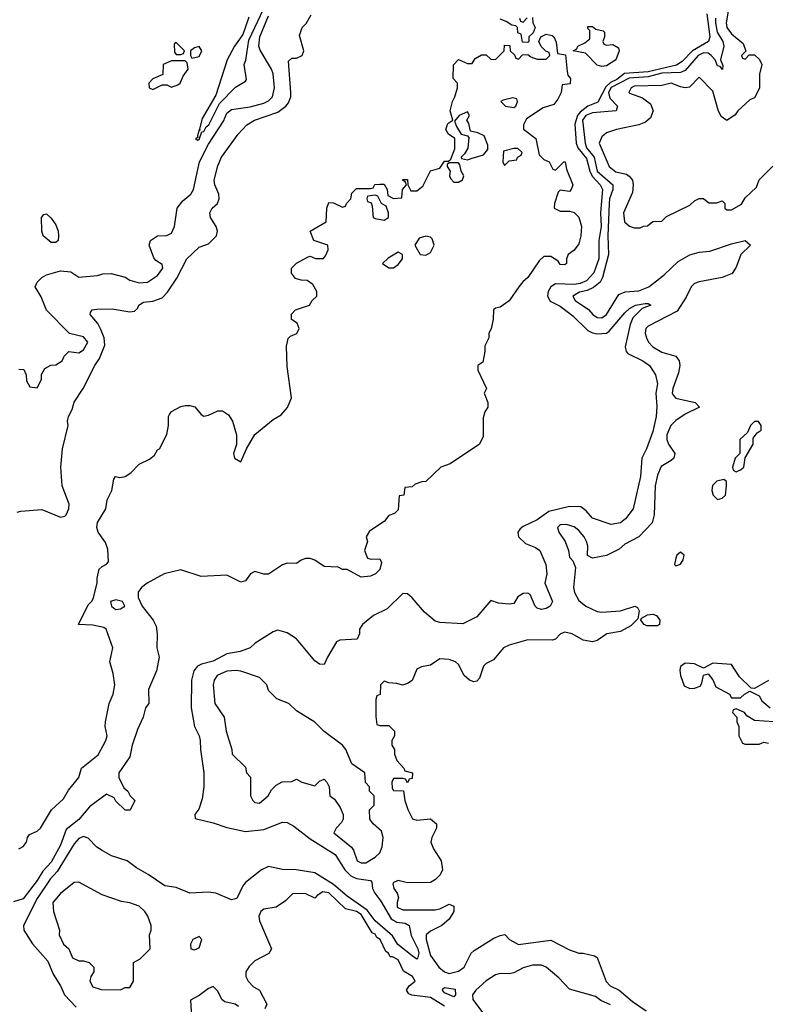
# Model space of a CAD drawing. Header units: inches. Extents: x 2380249 to 2585472, y 382747 to 546448.
# Tile 339 of 626: x 2551514 to 2554737, y 414910 to 419164. Entities that reach past the tile are written whole.
import ezdxf

# ---------------------------------------------------------------- set-up
doc = ezdxf.new("R2010")
doc.units = ezdxf.units.IN
doc.header["$MEASUREMENT"] = 0
doc.layers.add('C5451', color=7, linetype='Continuous')

msp = doc.modelspace()

# ---------------------------------------------------------------- linework, layer by layer
at = {"layer": 'C5451', "color": 4}
for points, elevation in [([(2552505.1, 419174.9), (2552479.3, 419100.7), (2552443, 419050), (2552410.7, 418990), (2552362.4, 418837.6), (2552303, 418737), (2552292, 418692), (2552294, 418686), (2552290, 418688), (2552282.8, 418662.8), (2552284.7, 418655.3), (2552274, 418650), (2552283.6, 418643.6), (2552290, 418646.8), (2552301.2, 418678.8), (2552310, 418681), (2552319.5, 418700.5), (2552331.2, 418710), (2552377.7, 418802.3), (2552447.5, 418872.5), (2552490, 418898), (2552494.2, 418905.8), (2552484.5, 418970), (2552491.2, 418988.8), (2552503.8, 419076.2), (2552606.8, 419293.2)], 32), ([(2554483.2, 419190), (2554496.9, 419090), (2554490.4, 419070), (2554422.4, 419030), (2554377.1, 418982.9), (2554352.8, 418967.2), (2554230, 418939.1), (2554128, 418932), (2554094.3, 418905.7), (2554067.8, 418892.2), (2554046.8, 418873.2), (2554012.2, 418807.8), (2553970, 418789.8), (2553935.7, 418764.3), (2553924.3, 418750), (2553913, 418713), (2553919.7, 418630), (2553926.5, 418610), (2553963.6, 418563.6), (2553977.6, 418510), (2553988.1, 418488.1), (2554022.8, 418450), (2554032.3, 418430), (2554023.8, 418330), (2554026.6, 418270), (2554017.4, 418210), (2554017.6, 418130), (2553995.6, 418070), (2553963.7, 418036.3), (2553936.4, 418023.6), (2553910, 418019.6), (2553830, 418022.4), (2553810, 418009.6), (2553798, 417990), (2553795.3, 417970), (2553807.4, 417947.4), (2553850, 417925.7), (2553905.1, 417885.1), (2553970, 417821.1), (2553990, 417810.3), (2554010, 417806), (2554049.8, 417810.2), (2554061.8, 417818.2), (2554130, 417898), (2554150, 417916.3), (2554175.3, 417930), (2554218, 417938), (2554230, 417938), (2554242, 417930), (2554204, 417916), (2554164.2, 417875.8), (2554152.6, 417847.4), (2554130.6, 417750.6), (2554134.8, 417730), (2554142, 417722), (2554207.3, 417690), (2554235.5, 417670), (2554261.6, 417630), (2554270.4, 417590), (2554263.7, 417550), (2554268, 417492), (2554265.5, 417450), (2554250, 417384), (2554223, 417310), (2554203.1, 417270), (2554197.6, 417190), (2554166, 417050), (2554132.5, 417007.5), (2554111, 416990), (2554070, 416982.9), (2553990, 417009.6), (2553962.5, 417042.5), (2553938.7, 417058.7), (2553890, 417061), (2553801.5, 417038.5), (2553750, 417003), (2553690, 416974.7), (2553676.5, 416963.5), (2553667.2, 416950), (2553669.2, 416929.2), (2553700.4, 416900.4), (2553742.9, 416882.9), (2553762, 416870), (2553788.2, 416810), (2553792.2, 416770), (2553784, 416730), (2553816.3, 416650), (2553806.8, 416630), (2553790, 416619.5), (2553770, 416616.2), (2553750, 416620.9), (2553742, 416630), (2553720.1, 416680.1), (2553710, 416685.6), (2553690, 416684.2), (2553667.7, 416670), (2553650, 416642), (2553630, 416639), (2553583.2, 416643.2), (2553550, 416654), (2553490, 416584), (2553430, 416554), (2553330, 416559.3), (2553310, 416565.2), (2553263.5, 416603.5), (2553210, 416666.6), (2553190, 416682.7), (2553170, 416685.2), (2553101.7, 416618.3), (2553042.8, 416590), (2552996, 416550), (2552982.8, 416530), (2552982.8, 416510), (2552973.2, 416486.8), (2552897.3, 416482.7), (2552883.8, 416476.2), (2552844, 416410), (2552830, 416378), (2552810, 416379), (2552790, 416394), (2552710, 416489.3), (2552670, 416515.1), (2552630, 416526), (2552610, 416519.3), (2552531.3, 416470), (2552510, 416449.3), (2552466.6, 416433.4), (2552410, 416423.6), (2552350, 416391.6), (2552300.3, 416379.7), (2552282.8, 416370), (2552266.8, 416350), (2552257.3, 416310), (2552255.5, 416190), (2552270.4, 416110), (2552290.4, 416070), (2552294.9, 416050), (2552295.5, 416010), (2552310.6, 415909.4), (2552310.6, 415849.4), (2552302.5, 415797.5), (2552287.9, 415752.1), (2552271.3, 415730), (2552272, 415712), (2552350, 415694), (2552410, 415674), (2552490, 415657), (2552570, 415664.4), (2552650, 415697), (2552670, 415695.8), (2552699.6, 415679.6), (2552770, 415624.9), (2552877.3, 415557.3), (2552919.1, 415490), (2552944.6, 415464.6), (2552970, 415453.6), (2553030, 415444), (2553036.7, 415436.7), (2553039.5, 415410), (2553048.8, 415390), (2553075.3, 415355.3), (2553119, 415279), (2553144.2, 415264.2), (2553179.6, 415259.6), (2553197.1, 415250), (2553206.5, 415206.5), (2553235.3, 415150), (2553239.5, 415130), (2553232.7, 415107.3), (2553230, 415105.2), (2553210, 415118.7), (2553148.4, 415168.4), (2553125.1, 415205.1), (2553051.1, 415270), (2553015.9, 415315.9), (2552930, 415376.4), (2552870, 415427.8), (2552790, 415477.2), (2552709.1, 415490.9), (2552650, 415492.2), (2552590, 415504.7), (2552559.1, 415490), (2552490, 415436.3), (2552478, 415422), (2552452.5, 415367.5), (2552430, 415360.5), (2552362, 415390), (2552330, 415394), (2552250, 415389.8), (2552190, 415414.8), (2552142.2, 415422.2), (2552070, 415470.9), (2552018.7, 415498.7), (2551979.3, 415530), (2551911.5, 415551.5), (2551870, 415574.5), (2551848.3, 415588.3), (2551810, 415627), (2551790, 415635.1), (2551770, 415625.7), (2551750, 415603.5), (2551675.9, 415484.1), (2551645.7, 415450), (2551590, 415367.4), (2551530.5, 415250.5), (2551532.7, 415230), (2551570, 415171), (2551635.6, 415095.6), (2551659.2, 415039.2), (2551690.7, 414990), (2551708, 414950), (2551757.8, 414897.8)], 24), ([(2554577.6, 419210), (2554567.4, 419150), (2554570.4, 419130), (2554590, 419103), (2554641, 419061), (2554652.7, 419027.3), (2554634, 419010), (2554638, 418998), (2554650, 418994), (2554667.3, 419012.7), (2554690, 419012), (2554711.6, 418991.6), (2554722, 418970), (2554711.2, 418928.9), (2554711.3, 418868.7), (2554690, 418826), (2554670, 418818), (2554618, 418770), (2554606.4, 418753.6), (2554570, 418728), (2554546, 418746), (2554532.5, 418772.5), (2554510, 418855.3), (2554450, 418915.3), (2554408.2, 418871.8), (2554390.6, 418869.4), (2554370, 418873.6), (2554330, 418889.2), (2554290, 418879), (2554170, 418876.9), (2554157.3, 418870), (2554146.8, 418850), (2554150, 418846.8), (2554206.2, 418826.2), (2554241, 418801), (2554251.3, 418770), (2554240.7, 418739.3), (2554218.5, 418721.5), (2554190, 418709.2), (2554094, 418690), (2554050, 418675.3), (2554030, 418658), (2554018.8, 418630), (2554062, 418530), (2554090, 418506.4), (2554136.1, 418496.1), (2554148.6, 418488.5), (2554162, 418470), (2554166, 418450), (2554162, 418418), (2554124, 418330), (2554127.3, 418290), (2554150, 418272), (2554170, 418264.7), (2554195.3, 418264.7), (2554210, 418272), (2554227.3, 418272.7), (2554250, 418292), (2554290, 418294), (2554310, 418314), (2554410, 418362), (2554430, 418382), (2554450, 418392), (2554470, 418392), (2554492.7, 418372.7), (2554527.3, 418372.7), (2554550, 418382), (2554562, 418370), (2554562, 418350), (2554570, 418342), (2554590, 418342), (2554633.6, 418366.4), (2554650, 418394), (2554699, 418441), (2554710, 418472), (2554769.1, 418530.9)], 32), ([(2551503.7, 417036.3), (2551519.3, 417040.7), (2551610, 417047.7), (2551690, 417014.9), (2551710, 417019.1), (2551715.2, 417024.8), (2551726, 417050), (2551727.8, 417070), (2551698, 417150), (2551691.4, 417230), (2551699.7, 417310), (2551723.7, 417410), (2551721.2, 417430), (2551725.2, 417450), (2551740.7, 417479.3), (2551750, 417511.3), (2551789.2, 417570), (2551839.5, 417670), (2551859.7, 417700.3), (2551882.3, 417757.7), (2551878.9, 417790), (2551865.3, 417825.3), (2551851.3, 417851.3), (2551819.3, 417890), (2551820.9, 417899.1), (2551828, 417910), (2551847.2, 417912.8), (2551914, 417914), (2551990, 417902), (2552010, 417904.7), (2552024, 417916), (2552029, 417930), (2552050, 417942.8), (2552090, 417947.3), (2552130, 417962), (2552153.5, 417986.5), (2552193.3, 418046.7), (2552236, 418130), (2552290, 418180.7), (2552330, 418194.8), (2552365.2, 418230), (2552369.3, 418250), (2552363.7, 418270), (2552339.3, 418310), (2552336, 418330), (2552346, 418350), (2552369.2, 418370), (2552376, 418390), (2552375.1, 418410), (2552358, 418450), (2552355.1, 418470), (2552370, 418532), (2552386, 418570), (2552459, 418670), (2552496, 418710), (2552529.2, 418730), (2552630, 418764.6), (2552665.1, 418790), (2552675.4, 418804.6), (2552686, 418830), (2552686.3, 418850), (2552675.3, 418984.7), (2552690, 418998), (2552710, 418998), (2552735.3, 419010), (2552742, 419030), (2552724, 419096), (2552735.3, 419130), (2552752.5, 419147.5), (2552774.5, 419185.5)], 24), ([(2551510, 417654), (2551532.7, 417652.7), (2551542, 417630), (2551543.6, 417603.6), (2551558, 417578), (2551590, 417574), (2551608, 417610), (2551608.4, 417631.6), (2551623.1, 417656.9), (2551648.8, 417671.1), (2551670, 417672), (2551698, 417690), (2551706, 417710), (2551726, 417730), (2551770, 417724.7), (2551790, 417738), (2551808.7, 417770), (2551790, 417794), (2551730, 417808), (2551630, 417908.7), (2551606.6, 417966.6), (2551581.2, 418010), (2551589.5, 418030), (2551609.6, 418050), (2551630, 418061.5), (2551690, 418079.5), (2551735.2, 418075.2), (2551770, 418051.3), (2551850, 418058), (2551873.6, 418066.4), (2551910, 418066.8), (2551970, 418052), (2551990, 418038), (2552030, 418026.8), (2552066, 418030), (2552110, 418058), (2552132.7, 418090), (2552130, 418106), (2552103.1, 418123.1), (2552094.6, 418134.6), (2552074, 418190), (2552079, 418210), (2552109.5, 418230.5), (2552150, 418231), (2552170, 418242), (2552182.7, 418270), (2552194.5, 418350), (2552219.1, 418380.9), (2552253.2, 418410), (2552265.2, 418430), (2552291.2, 418550), (2552330, 418626), (2552394.8, 418725.2), (2552410, 418760.5), (2552430, 418776.5), (2552510, 418787), (2552570, 418803.7), (2552590, 418813), (2552607, 418830), (2552615.6, 418870), (2552609.6, 418930), (2552602.9, 418950), (2552552.9, 419032.9), (2552548.4, 419050), (2552552.6, 419090), (2552590, 419180.4)], 28), ([(2554521.3, 419170), (2554521.1, 419150), (2554528.4, 419110), (2554552.8, 419070), (2554557.8, 419050), (2554542.8, 418990), (2554553.4, 418966.6), (2554550.8, 418949.2), (2554542, 418962), (2554530, 418965.2), (2554519.3, 418990), (2554502.9, 419010), (2554490, 419018.9), (2554470, 419020.9), (2554446.3, 419010), (2554390, 418944.7), (2554370, 418935.6), (2554290, 418932.6), (2554230, 418916.5), (2554148.2, 418911.8), (2554070, 418871), (2554058.4, 418850), (2554064.4, 418824.4), (2554097.3, 418790), (2554091.3, 418770), (2553990, 418762.2), (2553960.9, 418750), (2553946.7, 418730), (2553957.6, 418630), (2553963.6, 418610), (2553996.9, 418570), (2554010.2, 418510.2), (2554077.6, 418450), (2554078, 418430), (2554062.6, 418390), (2554061.1, 418370), (2554056.5, 418230), (2554059.5, 418150), (2554033, 418050), (2554023, 418030), (2553993.3, 418006.7), (2553966.6, 417993.4), (2553932.8, 417987.2), (2553904, 417970), (2553914.8, 417950), (2553972.3, 417912.3), (2553991, 417890), (2554010, 417877.3), (2554030, 417876.3), (2554050, 417890.8), (2554103.5, 417976.5), (2554131.4, 417988.5), (2554190, 417992.7), (2554233.2, 418010), (2554298.9, 418061.1), (2554360.4, 418119.6), (2554410, 418148.2), (2554450, 418159.1), (2554496.6, 418163.4), (2554590, 418195.5), (2554649.4, 418210.6), (2554672, 418190), (2554630.4, 418149.6), (2554610, 418095.3), (2554592.8, 418067.2), (2554550.4, 418049.6), (2554450, 418031.8), (2554430, 418023.7), (2554416.3, 418010), (2554394.4, 417965.6), (2554354.9, 417905.1), (2554230, 417839.3), (2554220.7, 417830), (2554217.3, 417810), (2554222.8, 417790), (2554231, 417770), (2554250, 417751), (2554290, 417727.7), (2554350, 417710.7), (2554364.9, 417690), (2554367.7, 417670), (2554361.4, 417638.6), (2554336.3, 417570), (2554334, 417550), (2554339.9, 417539.9), (2554350, 417528), (2554434, 417510), (2554452, 417490), (2554390, 417459.3), (2554350, 417432.7), (2554328.9, 417411.1), (2554310.7, 417370), (2554310.8, 417350), (2554318.8, 417330), (2554346, 417290), (2554341, 417270), (2554330, 417259), (2554286.6, 417233.4), (2554270, 417195.3), (2554260.4, 417150), (2554255.9, 417024.1), (2554247.3, 416990), (2554190.5, 416929.5), (2554130, 416897.2), (2554104.5, 416875.5), (2554050.8, 416849.2), (2553990, 416838), (2553968.4, 416848.4), (2553969, 416890), (2553964, 416910), (2553954, 416930), (2553930, 416957.2), (2553910, 416973.2), (2553876.9, 416983.1), (2553850, 416982), (2553838, 416970), (2553844.7, 416950), (2553871, 416910), (2553886, 416870), (2553890, 416842), (2553905.4, 416825.4), (2553916.9, 416796.9), (2553907.7, 416710), (2553911.3, 416688.7), (2553930, 416654.8), (2553961, 416630), (2554010, 416607), (2554030, 416604.2), (2554110, 416610.4), (2554172, 416630), (2554184, 416624), (2554190.9, 416609.1), (2554185.5, 416574.5), (2554154.7, 416545.3), (2554110, 416521.1), (2554051.3, 416510), (2554010, 416481.2), (2553990, 416476), (2553950, 416482.7), (2553902, 416510), (2553870, 416517.2), (2553852, 416510), (2553830, 416488), (2553816.9, 416483.1), (2553710, 416484), (2553630, 416461.2), (2553604.7, 416450), (2553562, 416398), (2553530, 416382), (2553518, 416370), (2553501, 416319), (2553490, 416306), (2553476.9, 416303.1), (2553458, 416310), (2553435.3, 416330), (2553410, 416378), (2553398, 416390), (2553370, 416399), (2553330, 416402), (2553290, 416375.3), (2553250, 416368), (2553230, 416358), (2553210.9, 416309.1), (2553190, 416295.3), (2553169, 416289), (2553143.6, 416296.4), (2553110, 416298), (2553090, 416306), (2553074, 416290), (2553071.6, 416248.4), (2553058, 416242), (2553052.7, 416227.3), (2553052.7, 416152.7), (2553058, 416118), (2553070, 416114), (2553110, 416114), (2553134, 416090), (2553134, 416070), (2553122, 416050), (2553122, 416030), (2553134, 416010), (2553134, 415990), (2553143.6, 415963.6), (2553174, 415930), (2553178, 415918), (2553212, 415910), (2553210, 415886), (2553198, 415882), (2553190, 415866), (2553182, 415882), (2553170, 415886), (2553130, 415886), (2553122, 415870), (2553123.6, 415843.6), (2553130, 415834), (2553172.7, 415832.7), (2553178, 415790), (2553191.2, 415751.1), (2553211.6, 415711.6), (2553230, 415704.7), (2553290, 415711), (2553316, 415690), (2553316, 415670), (2553296, 415630), (2553291, 415610), (2553302, 415582), (2553336, 415530), (2553341, 415490), (2553330.9, 415469.1), (2553311.2, 415448.9), (2553290, 415435.3), (2553190, 415434), (2553150, 415444), (2553130, 415435.3), (2553127.3, 415430), (2553131.3, 415410), (2553146, 415390), (2553151, 415371), (2553144.9, 415350), (2553146, 415330), (2553170, 415318), (2553310, 415318), (2553330, 415322), (2553370, 415342), (2553390, 415334), (2553391, 415310), (2553370, 415278), (2553338, 415250), (2553290, 415225.2), (2553271, 415210), (2553270.7, 415190), (2553290, 415120.7), (2553324.9, 415070), (2553350.8, 415050), (2553370, 415042), (2553410, 415052.4), (2553434.5, 415070), (2553466, 415130), (2553478, 415142), (2553563.9, 415196.1), (2553590, 415206.8), (2553611, 415211), (2553631.3, 415190), (2553670, 415168), (2553810, 415187.3), (2553890, 415144.7), (2553931, 415131), (2553949, 415131), (2553998.8, 415118.8), (2554010, 415112), (2554048.4, 415008.4), (2554066, 414990), (2554104.7, 414970), (2554162.4, 414922.4), (2554222, 414882)], 28), ([(2553730, 419174), (2553732, 419150), (2553742, 419130), (2553732.7, 419107.3), (2553714, 419090), (2553714, 419070), (2553710, 419066), (2553687.3, 419067.3), (2553682, 419102), (2553667.3, 419107.3), (2553666, 419130), (2553658, 419138), (2553640.4, 419140.4), (2553616.4, 419156.4), (2553590, 419166)], 16), ([(2553674, 419170), (2553678, 419158), (2553690, 419154), (2553707.3, 419172.7)], 16), ([(2551510, 415581), (2551530, 415591.3), (2551544, 415610), (2551548, 415630), (2551557.2, 415642.8), (2551590, 415657.1), (2551604.5, 415670), (2551652, 415750), (2551703, 415797), (2551725.7, 415834.3), (2551769.6, 415890), (2551781.2, 415930), (2551852.9, 415987.1), (2551886, 416050), (2551891.8, 416070), (2551884, 416110), (2551885.4, 416130), (2551900.7, 416210), (2551917.6, 416250), (2551926, 416290), (2551918.9, 416338.9), (2551903.6, 416390), (2551917, 416450), (2551888, 416530), (2551877.2, 416537.2), (2551830, 416547.6), (2551768.7, 416550), (2551810, 416636), (2551826.8, 416653.2), (2551832.7, 416667.3), (2551849.5, 416730), (2551849.3, 416750.7), (2551858, 416790), (2551870, 416802), (2551890, 416811.3), (2551898, 416822), (2551895.6, 416875.6), (2551884.4, 416904.4), (2551852.7, 416950), (2551847.8, 416970), (2551850, 416990.8), (2551886, 417050), (2551892.7, 417090), (2551912.3, 417130), (2551921.2, 417178.8), (2551928, 417190), (2551946.4, 417186.4), (2551970, 417190.6), (2551994.3, 417205.7), (2552030, 417244), (2552074.8, 417265.2), (2552097.5, 417282.5), (2552110, 417304.7), (2552118, 417310), (2552150, 417372), (2552157.6, 417410), (2552157, 417450), (2552161.7, 417458.3), (2552170, 417470.4), (2552210, 417492.2), (2552230, 417497.1), (2552250, 417497.3), (2552270.7, 417490.7), (2552298, 417458), (2552310, 417451.3), (2552330, 417454.8), (2552370, 417474), (2552390, 417474), (2552417, 417457), (2552433.4, 417430), (2552450.7, 417370), (2552451, 417329), (2552438, 417290), (2552442, 417270), (2552470, 417254), (2552494, 417310), (2552530, 417372), (2552610, 417436.3), (2552643.6, 417456.4), (2552671.7, 417488.3), (2552689.5, 417530), (2552670, 417666), (2552666.6, 417753.4), (2552674, 417786), (2552684, 417796), (2552712.1, 417807.9), (2552722, 417830), (2552713.2, 417853.2), (2552689, 417869), (2552689.1, 417890.9), (2552706, 417910), (2552766, 417930), (2552778, 417950), (2552798, 417970), (2552798, 417990), (2552780.4, 418020.4), (2552756.4, 418036.4), (2552730, 418038), (2552705.6, 418045.6), (2552689.4, 418069.4), (2552689.2, 418090), (2552710, 418112), (2552760.4, 418139.6), (2552770, 418142), (2552792.7, 418132.7), (2552827.3, 418132.7), (2552836.4, 418143.6), (2552848, 418170), (2552846, 418190), (2552786, 418210), (2552769, 418250), (2552838, 418290), (2552842, 418350), (2552850, 418374), (2552870, 418372), (2552910, 418354), (2552922, 418358), (2552926, 418370), (2552946, 418390), (2552950, 418414), (2552970, 418434), (2553030, 418434), (2553042, 418438), (2553048.4, 418451.6), (2553070, 418454), (2553090, 418454), (2553102, 418430), (2553104.7, 418404.7), (2553130, 418392), (2553166, 418394), (2553168, 418430), (2553186, 418450), (2553182, 418462), (2553168, 418470), (2553170, 418474), (2553190, 418474), (2553191.3, 418450), (2553204.7, 418424.7), (2553230, 418424.7), (2553256, 418444), (2553289, 418511), (2553330, 418522), (2553350, 418552), (2553367.3, 418552.7), (2553378, 418562), (2553394.6, 418605.4), (2553395.3, 418650), (2553368, 418670), (2553355.3, 418690), (2553364.7, 418715.3), (2553386, 418730), (2553375.3, 418770), (2553384, 418810), (2553395.3, 418830), (2553406, 418870), (2553406, 418890), (2553388, 418910), (2553388.4, 418968.4), (2553410, 418992), (2553450, 418974), (2553470, 418974), (2553483.1, 418996.9), (2553510, 419012), (2553530, 419012), (2553550, 418994), (2553570, 418992), (2553608, 419030), (2553610, 419054), (2553632.7, 419052.7), (2553634, 419030), (2553652.7, 419012.7), (2553658, 418998), (2553670, 418994), (2553687.3, 419012.7), (2553710, 419014), (2553723.6, 419003.6), (2553750, 418994), (2553790, 418994), (2553806, 419010), (2553802, 419022), (2553787.3, 419027.3), (2553768, 419048), (2553758, 419070), (2553766, 419090), (2553790, 419102), (2553816, 419096), (2553822, 419090), (2553832.7, 419067.3), (2553838, 419018), (2553872.7, 419012.7), (2553879.6, 418939.6), (2553883.6, 418923.6), (2553894, 418910), (2553892.7, 418887.3), (2553858, 418882), (2553854, 418850), (2553839.8, 418820.2), (2553822, 418798), (2553776.9, 418783.1), (2553704.9, 418735.1), (2553691, 418710), (2553691.3, 418691.3), (2553744.7, 418650), (2553759.6, 418579.6), (2553779.6, 418559.6), (2553802, 418550), (2553818, 418518), (2553830, 418514), (2553866, 418550), (2553871, 418550), (2553878, 418518), (2553904.7, 418450), (2553898, 418430), (2553890, 418422), (2553850, 418428), (2553841, 418419), (2553826, 418370), (2553824.7, 418350), (2553850, 418337.3), (2553890, 418336.3), (2553910, 418330.7), (2553930, 418310.8), (2553942, 418270), (2553939.3, 418230), (2553930, 418195.3), (2553910, 418168.7), (2553884.7, 418150), (2553878, 418130), (2553878, 418110), (2553870, 418105.2), (2553850, 418106), (2553840.9, 418120.9), (2553810, 418140.9), (2553778.8, 418141.2), (2553758.5, 418121.5), (2553710.7, 418050), (2553688.2, 418031.8), (2553670.8, 418010), (2553630, 417948.7), (2553590, 417922), (2553570, 417918), (2553562, 417910), (2553561, 417870), (2553551.2, 417828.9), (2553542, 417810), (2553542, 417790), (2553524.7, 417755.3), (2553524.7, 417730), (2553515.3, 417684.7), (2553494, 417670), (2553494, 417650), (2553531.3, 417570), (2553522, 417550), (2553538, 417510), (2553538, 417490), (2553524.7, 417470), (2553516.9, 417443.1), (2553516.9, 417363.1), (2553502, 417330), (2553375.3, 417244.7), (2553334, 417230), (2553270, 417168), (2553252.7, 417167.3), (2553223.6, 417156.4), (2553210, 417146), (2553178, 417142), (2553174, 417110), (2553154, 417106), (2553150, 417046), (2553134, 417030), (2553110, 417022), (2553090, 416995.3), (2553025.4, 416954.6), (2553012, 416930), (2553018, 416910), (2553004.7, 416870), (2553018, 416838), (2553032.7, 416832.7), (2553070, 416834), (2553078, 416818), (2553070, 416788.7), (2553051.3, 416770), (2553030, 416759), (2552990, 416755.3), (2552930, 416788.7), (2552910, 416788.7), (2552890, 416798), (2552830, 416802), (2552790, 416828.7), (2552770, 416835.3), (2552750, 416835.3), (2552730, 416828.7), (2552710, 416814), (2552670, 416815.3), (2552650, 416809), (2552590, 416768.7), (2552570, 416768.7), (2552530, 416779), (2552511, 416769), (2552490, 416739), (2552470, 416733.2), (2552410, 416764), (2552298, 416758), (2552210, 416786.6), (2552138, 416770), (2552064.7, 416730), (2552041, 416710), (2552026, 416690), (2552026.8, 416666.8), (2552044, 416630), (2552090.6, 416570), (2552103.4, 416543.4), (2552108.6, 416510), (2552107, 416450), (2552117, 416410), (2552105.5, 416350), (2552071.3, 416270), (2552071.7, 416210), (2552058.4, 416190), (2552048.2, 416150), (2552022.7, 416097.4), (2552000.4, 416030), (2551990, 415979), (2551942, 415910), (2551942, 415890), (2551964.5, 415844.5), (2551982, 415830), (2551991.2, 415811.1), (2552012, 415790), (2551991.3, 415748.7), (2551970, 415748.7), (2551930, 415788), (2551922, 415802), (2551890, 415817.2), (2551816.5, 415763.5), (2551770, 415708.4), (2551714.6, 415665.4), (2551690, 415597), (2551650, 415523.5), (2551614.9, 415485.1), (2551590, 415444), (2551530, 415365.6), (2551487.3, 415352.7)], 16), ([(2554750, 416309.3), (2554690, 416274), (2554675.3, 416275.3), (2554624.5, 416324.5), (2554590, 416378), (2554510, 416384), (2554470, 416362), (2554430, 416380.9), (2554390, 416383.7), (2554370.5, 416369.5), (2554367.3, 416352.7), (2554370.3, 416330), (2554386.3, 416286.3), (2554410, 416274.6), (2554430, 416274.9), (2554455.1, 416284.9), (2554462.4, 416297.6), (2554470, 416332), (2554490, 416338), (2554510, 416312), (2554522, 416282), (2554582, 416250), (2554590, 416234), (2554630, 416234), (2554646, 416250), (2554670, 416262), (2554710, 416242), (2554721, 416221), (2554758, 416190)], 32), ([(2554774, 416130), (2554690, 416135.3), (2554656.4, 416156.4), (2554646, 416170), (2554610, 416186), (2554598, 416182), (2554594, 416170), (2554614, 416150), (2554614, 416130), (2554622, 416110), (2554622, 416070), (2554638, 416038), (2554650, 416034), (2554710, 416034), (2554730, 416042), (2554750, 416038)], 32), ([(2553350, 414901.6), (2553290, 414938.4), (2553208.8, 414948.9), (2553195.3, 414955.3), (2553186, 414970), (2553198, 414990), (2553224, 415010), (2553212.3, 415030), (2553173.2, 415053.2), (2553150, 415102), (2553125.4, 415114.6), (2553114.6, 415114.6), (2553108, 415130), (2553097.2, 415137.2), (2553071.6, 415190), (2553058, 415198), (2553050, 415212.7), (2553038, 415218), (2552990, 415297.7), (2552970, 415310.8), (2552922.4, 415322.4), (2552850, 415391.6), (2552824.5, 415395.5), (2552799.6, 415380.4), (2552790, 415368), (2552748.4, 415388.4), (2552692.7, 415387.3), (2552663.6, 415356.4), (2552622, 415330), (2552570, 415321.2), (2552556, 415310), (2552547.7, 415290), (2552551, 415270), (2552602, 415150), (2552590.9, 415129.1), (2552530, 415098), (2552506.4, 415073.6), (2552492, 415050), (2552492, 415030), (2552502, 415010), (2552525.4, 414985.4), (2552550.9, 414970.9), (2552582, 414910), (2552574, 414890)], 28), ([(2554067.2, 414907.2), (2554026.3, 414926.3), (2554003.3, 414943.3), (2553890, 414974.5), (2553844.7, 415024.7), (2553790, 415069.5), (2553770, 415078.7), (2553730, 415078.9), (2553690, 415066.6), (2553650, 415046.3), (2553630, 415041.3), (2553590, 415042.6), (2553570, 415036.9), (2553530, 415011.2), (2553485.5, 414970), (2553470.6, 414950), (2553473, 414930), (2553531.9, 414851.8)], 28), ([(2552460.4, 414900.4), (2552446, 414910), (2552400.2, 414920.2), (2552388.8, 414928.9), (2552368.4, 414968.4), (2552350, 414986), (2552330, 414978), (2552290, 414948), (2552252.7, 414927.3), (2552258, 414830)], 28)]:
    msp.add_lwpolyline(points, dxfattribs=dict(at, elevation=elevation))
for points, elevation in [([(2554050, 419054), (2554076.9, 419056.9), (2554102, 419042), (2554104.7, 419030), (2554090.8, 418990), (2554050, 418965.2), (2554030, 418962), (2554010, 418968), (2553959, 419019), (2553906, 419030), (2553922, 419038), (2553926, 419050), (2553956.4, 419063.6), (2553978, 419082), (2553978, 419118), (2553970, 419126), (2553970, 419134), (2553990, 419134), (2554003.6, 419123.6), (2554036, 419116), (2554042, 419110), (2554042, 419090), (2554034, 419070), (2554038, 419058)], 16), ([(2552190, 419066), (2552182, 419058), (2552183.6, 419023.6), (2552190, 419014), (2552210, 419014), (2552222, 419018), (2552226, 419030)], 32), ([(2552290, 419048), (2552270, 419042), (2552252, 419030), (2552252, 419010), (2552258, 418998), (2552290, 419004.7), (2552302, 419030)], 32), ([(2552230, 418986), (2552170, 418986), (2552134, 418970), (2552132.7, 418927.3), (2552090, 418908), (2552072, 418890), (2552074, 418870), (2552090, 418862), (2552130, 418882), (2552150, 418882), (2552170, 418872), (2552198, 418882), (2552208, 418890), (2552220.2, 418919.8), (2552242, 418950), (2552238, 418978)], 32), ([(2553646, 418826), (2553603.6, 418816.4), (2553594, 418810), (2553614, 418790), (2553650, 418784.7), (2553658, 418790), (2553666, 418810), (2553662, 418822)], 16), ([(2553450, 418766), (2553414, 418750), (2553394, 418726), (2553402, 418702), (2553422, 418670), (2553450, 418662), (2553455.3, 418655.3), (2553450.7, 418609.3), (2553436, 418584), (2553422, 418570), (2553423.6, 418563.6), (2553450, 418558), (2553470, 418566), (2553519.3, 418580.7), (2553537.2, 418602.8), (2553538, 418622), (2553522, 418662), (2553494.6, 418674.6), (2553462, 418682), (2553455.3, 418715.3), (2553446, 418730), (2553458, 418750)], 16), ([(2553650, 418608), (2553604.7, 418595.3), (2553602, 418550), (2553610, 418534), (2553630, 418554), (2553662, 418558), (2553666, 418570), (2553682, 418578), (2553686, 418590), (2553667.3, 418607.3)], 16), ([(2553410, 418546), (2553370, 418546), (2553362, 418538), (2553362, 418530), (2553374, 418510), (2553371.3, 418490), (2553376.9, 418476.9), (2553390, 418462), (2553410, 418462), (2553428.4, 418471.6), (2553434, 418490), (2553422, 418510), (2553416.4, 418536.4)], 16), ([(2553050, 418406), (2553018, 418402), (2553014, 418390), (2553018, 418378), (2553032.7, 418372.7), (2553038, 418358), (2553042, 418310), (2553050, 418304.7), (2553090, 418298), (2553108, 418310), (2553108, 418330), (2553098, 418358), (2553078, 418370), (2553062, 418402)], 16), ([(2551650, 418201.2), (2551615.1, 418230), (2551609.4, 418250.6), (2551609.2, 418310), (2551618, 418322), (2551630, 418324.7), (2551650, 418306), (2551670, 418278), (2551680.5, 418250), (2551682, 418230), (2551681, 418210), (2551670, 418201.2)], 28), ([(2553270, 418229), (2553240.7, 418219.3), (2553222, 418190), (2553244.7, 418150), (2553270, 418146.8), (2553290, 418158), (2553305.2, 418190), (2553297, 418217), (2553290, 418224)], 16), ([(2553150, 418159), (2553106.4, 418133.6), (2553082, 418110), (2553110, 418091.3), (2553130, 418091.3), (2553150, 418106.8), (2553168.7, 418130), (2553168, 418150)], 16), ([(2554690, 417428), (2554672, 417410), (2554659.8, 417380.2), (2554626.8, 417350), (2554626.8, 417290), (2554606.4, 417270), (2554594, 417230), (2554596.9, 417216.9), (2554610, 417210.8), (2554630, 417218.8), (2554644, 417230), (2554648.8, 417271.1), (2554684, 417330), (2554684.7, 417355.3), (2554701.2, 417378.8), (2554718, 417390), (2554718, 417410), (2554707.3, 417427.3)], 32), ([(2554557.2, 417177.2), (2554526.8, 417170), (2554508.6, 417151.4), (2554505.5, 417130), (2554511, 417110), (2554530, 417091), (2554550, 417096), (2554564, 417110), (2554569, 417150), (2554568.7, 417168.7)], 32), ([(2554370, 416862.7), (2554354.8, 416850), (2554350, 416838), (2554344.7, 416810), (2554350, 416804.7), (2554370, 416811.3), (2554381.2, 416830), (2554385.2, 416850)], 32), ([(2551930, 416658), (2551906, 416650), (2551911.3, 416630), (2551921.4, 416621.4), (2551930, 416616), (2551950, 416618), (2551968, 416630), (2551958, 416650)], 16), ([(2554224.4, 416544.4), (2554213.2, 416550), (2554199, 416570), (2554202, 416578), (2554227.5, 416592.5), (2554250, 416595.3), (2554266, 416590), (2554280.7, 416570), (2554278.8, 416550), (2554270, 416545.6)], 28), ([(2552450, 416351.8), (2552410, 416349.3), (2552367.3, 416330), (2552354, 416310), (2552350.8, 416290), (2552358, 416210), (2552398, 416150), (2552406, 416090), (2552431.2, 416011.1), (2552432, 415990), (2552490, 415934), (2552494, 415910), (2552511.6, 415891.6), (2552512, 415810), (2552522, 415790), (2552530, 415782), (2552550, 415778), (2552588, 415810), (2552603.1, 415836.9), (2552623.1, 415856.9), (2552648.4, 415871.6), (2552690, 415872), (2552710, 415882), (2552734, 415870), (2552790, 415854), (2552810, 415874), (2552830, 415882), (2552842, 415870), (2552852, 415850), (2552854, 415810), (2552875.3, 415795.3), (2552899.8, 415759.8), (2552912, 415730), (2552912, 415710), (2552905.4, 415694.6), (2552882, 415670), (2552871.3, 415650), (2552948, 415588), (2552956.3, 415576.3), (2552972, 415530), (2552990, 415521), (2553010, 415521), (2553050, 415544.7), (2553070, 415564.7), (2553081.2, 415590), (2553085.2, 415630), (2553078, 415658), (2553042, 415690), (2553028, 415710), (2553026, 415750), (2553046, 415770), (2553046, 415810), (2553026, 415830), (2553026, 415850), (2553008.4, 415868.4), (2553006, 415910), (2552950, 415948), (2552924, 416010), (2552908.7, 416030), (2552830, 416088), (2552790, 416128.7), (2552710, 416178), (2552678, 416210), (2552626, 416230), (2552590, 416266), (2552582, 416290), (2552550, 416322), (2552469.3, 416349.3)], 28), ([(2551770, 415438), (2551750, 415435.3), (2551690.9, 415389.1), (2551658, 415350), (2551661, 415310), (2551686.8, 415230), (2551684.7, 415210), (2551704, 415170), (2551726, 415150), (2551742, 415110), (2551770, 415098), (2551790, 415098), (2551814, 415090), (2551834, 415070), (2551834, 415050), (2551822, 415030), (2551818, 415010), (2551830, 414984.7), (2551866, 414974), (2551950, 414972), (2551970, 414982), (2551990, 414982), (2552006, 415010), (2552006, 415090), (2552034.6, 415105.4), (2552078, 415150), (2552075.3, 415210), (2552082, 415230), (2552082, 415250), (2552068.7, 415290), (2552055.3, 415310), (2552030, 415334), (2551990, 415348.7), (2551953.6, 415353.6), (2551870, 415382)], 28), ([(2552290, 415202), (2552262, 415190), (2552252, 415170), (2552254, 415150), (2552270, 415144.7), (2552290, 415154), (2552302, 415190)], 28), ([(2553390, 414941.2), (2553350, 414959.3), (2553340.9, 414970), (2553342.9, 414977.1), (2553350, 414982.8), (2553395.5, 414975.5), (2553397.3, 414950)], 24)]:
    msp.add_lwpolyline(points, close=True, dxfattribs=dict(at, elevation=elevation))

doc.saveas('drawing.dxf')
